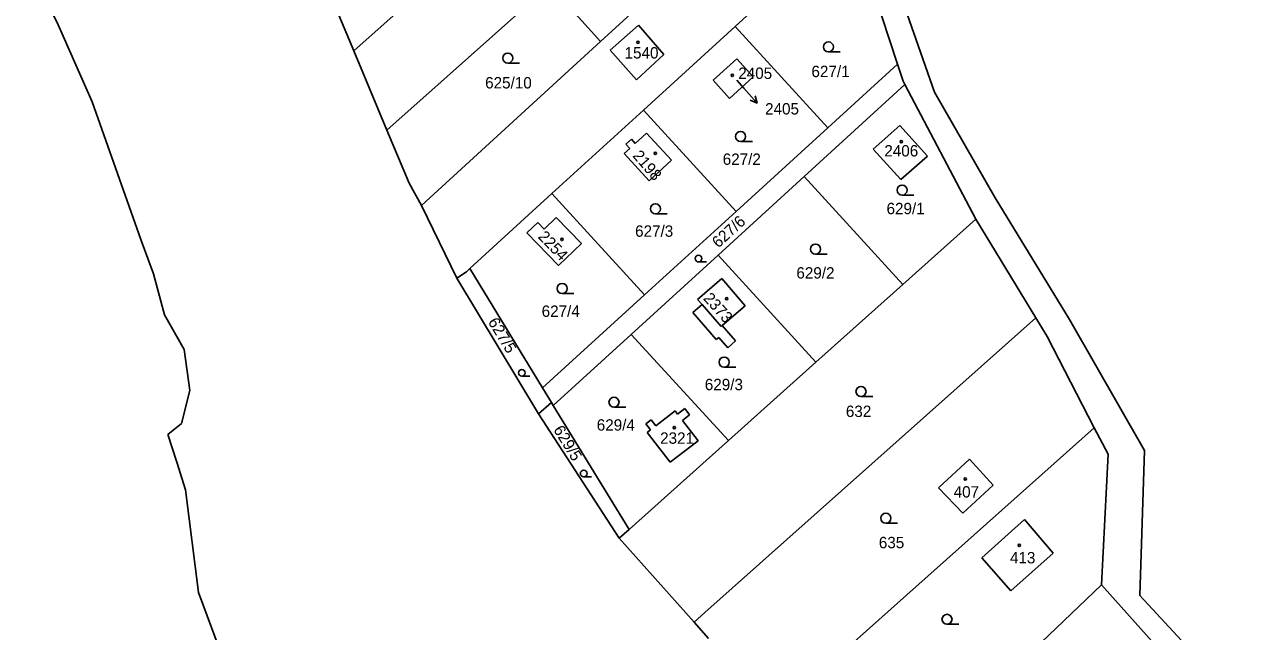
# Model space of a CAD drawing. Extents: x -735249 to -729401, y -1124843 to -1121828.
# Drawn here: x -735055.6 to -734871.8, y -1124148.3 to -1124057.7 of the extents above; entities that cross this region are included whole.
import ezdxf

# ---------------------------------------------------------------- set-up
doc = ezdxf.new("R2010")
doc.units = 0
for name, color, linetype in [('Vrstva 1', 7, 'Continuous'), ('Vrstva 13', 7, 'Continuous'), ('Vrstva 16', 7, 'Continuous'), ('Vrstva 18', 7, 'Continuous'), ('Vrstva 19', 7, 'Continuous'), ('Vrstva 25', 7, 'Continuous'), ('Vrstva 4', 7, 'Continuous')]:
    doc.layers.add(name, color=color, linetype=linetype)

msp = doc.modelspace()

# ---------------------------------------------------------------- linework, layer by layer
at = {"layer": 'Vrstva 1'}
for points in [[(-734933.64, -1124027.22), (-734969.7, -1124060.19)], [(-735006.5, -1124061.57), (-734983.09, -1124040.67)], [(-734929.47, -1124040.28), (-734919.86, -1124067.75)], [(-734949.62, -1124057.94), (-734932.41, -1124042.15)], [(-734925.38, -1124063.56), (-734932.41, -1124042.15)], [(-735011.87, -1124048.73), (-735006.5, -1124061.57)], [(-735001.55, -1124073.43), (-734977.24, -1124051.74)], [(-734975.24, -1124053.98), (-734969.7, -1124060.19)], [(-734968.23, -1124061.48), (-734964, -1124057.75)], [(-734964, -1124057.75), (-734960.22, -1124062.11)], [(-734963.28, -1124070.42), (-734949.62, -1124057.94)], [(-734949.62, -1124057.94), (-734935.79, -1124073.07)], [(-734969.7, -1124060.19), (-734995.17, -1124083.54)], [(-735001.55, -1124073.43), (-735006.5, -1124061.57)], [(-734964.33, -1124065.93), (-734968.23, -1124061.48)], [(-734960.22, -1124062.11), (-734964.33, -1124065.93)], [(-734949.36, -1124062.78), (-734952.9, -1124065.98)], [(-734946.93, -1124065.46), (-734949.36, -1124062.78)], [(-734925.38, -1124063.56), (-734935.79, -1124073.07)], [(-734924.53, -1124066.1), (-734925.38, -1124063.56)], [(-734952.9, -1124065.98), (-734950.46, -1124068.69)], [(-734950.46, -1124068.69), (-734946.93, -1124065.46)], [(-734924.28, -1124066.63), (-734939.31, -1124080.35)], [(-734924.28, -1124066.63), (-734924.53, -1124066.1)], [(-734913.72, -1124086.71), (-734924.28, -1124066.63)], [(-734919.86, -1124067.75), (-734910.8, -1124083.53)], [(-734976.93, -1124082.89), (-734963.28, -1124070.42)], [(-734949.45, -1124085.55), (-734963.28, -1124070.42)], [(-734998.24, -1124081.34), (-735001.55, -1124073.43)], [(-734964.5, -1124075.42), (-734962.82, -1124073.87)], [(-734962.82, -1124073.87), (-734959.11, -1124077.93)], [(-734935.79, -1124073.07), (-734949.45, -1124085.55)], [(-734925.06, -1124072.75), (-734929.01, -1124076.29)], [(-734920.9, -1124077.31), (-734925.06, -1124072.75)], [(-734965.92, -1124075.53), (-734965.09, -1124074.77)], [(-734965.33, -1124076.18), (-734965.92, -1124075.53)], [(-734965.09, -1124074.77), (-734964.5, -1124075.42)], [(-734966.15, -1124076.93), (-734965.33, -1124076.18)], [(-734962.45, -1124080.98), (-734966.15, -1124076.93)], [(-734929.01, -1124076.29), (-734924.88, -1124080.82)], [(-734924.88, -1124080.82), (-734920.9, -1124077.31)], [(-734959.11, -1124077.93), (-734962.45, -1124080.98)], [(-734996.4, -1124084.66), (-734998.24, -1124081.34)], [(-734952.16, -1124092.09), (-734939.31, -1124080.35)], [(-734939.31, -1124080.35), (-734924.6, -1124096.46)], [(-734989.19, -1124094.09), (-734976.93, -1124082.89)], [(-734976.93, -1124082.89), (-734963.11, -1124098.03)], [(-734995.17, -1124083.54), (-734996.4, -1124084.66)], [(-734996.4, -1124084.66), (-734991.13, -1124095.55)], [(-734910.8, -1124083.53), (-734899.74, -1124101.71)], [(-734978.1, -1124088.21), (-734976.29, -1124086.46)], [(-734976.29, -1124086.46), (-734972.54, -1124090.36)], [(-734963.11, -1124098.03), (-734949.45, -1124085.55)], [(-734913.72, -1124086.71), (-734924.6, -1124096.46)], [(-734904.76, -1124101.43), (-734913.72, -1124086.71)], [(-734980.67, -1124088.78), (-734979.05, -1124087.22)], [(-734975.97, -1124093.66), (-734980.67, -1124088.78)], [(-734979.05, -1124087.22), (-734978.1, -1124088.21)], [(-734972.54, -1124090.36), (-734975.97, -1124093.66)], [(-734952.16, -1124092.09), (-734965.11, -1124103.92)], [(-734937.55, -1124108.07), (-734952.16, -1124092.09)], [(-734989.68, -1124094.6), (-734989.19, -1124094.09)], [(-734978.32, -1124111.93), (-734989.19, -1124094.09)], [(-734991.13, -1124095.55), (-734989.68, -1124094.6)], [(-734991.13, -1124095.55), (-734978.96, -1124115.8)], [(-734951.61, -1124095.6), (-734955.2, -1124098.71)], [(-734948.13, -1124099.67), (-734951.61, -1124095.6)], [(-734924.6, -1124096.46), (-734937.55, -1124108.07)], [(-734963.11, -1124098.03), (-734978.32, -1124111.93)], [(-734954.54, -1124099.47), (-734955.92, -1124100.66)], [(-734955.2, -1124098.71), (-734954.54, -1124099.47)], [(-734951.52, -1124102.6), (-734948.13, -1124099.67)], [(-734955.92, -1124100.66), (-734952.42, -1124104.71)], [(-734904.76, -1124101.43), (-734954.12, -1124145.47)], [(-734904.76, -1124101.43), (-734903.05, -1124104.24)], [(-734949.54, -1124104.9), (-734951.52, -1124102.6)], [(-734899.74, -1124101.71), (-734888.53, -1124121.24)], [(-734976.73, -1124114.54), (-734965.11, -1124103.92)], [(-734965.11, -1124103.92), (-734950.62, -1124119.78)], [(-734952.42, -1124104.71), (-734952.04, -1124104.38)], [(-734952.04, -1124104.38), (-734950.71, -1124105.91)], [(-734950.71, -1124105.91), (-734949.54, -1124104.9)], [(-734903.05, -1124104.24), (-734896.05, -1124117.88)], [(-734937.55, -1124108.07), (-734950.62, -1124119.78)], [(-734976.99, -1124114.12), (-734978.32, -1124111.93)], [(-734978.96, -1124115.8), (-734976.99, -1124114.12)], [(-734976.99, -1124114.12), (-734976.73, -1124114.54)], [(-734978.96, -1124115.8), (-734966.89, -1124134.36)], [(-734976.73, -1124114.54), (-734965.44, -1124133.06)], [(-734961.45, -1124117.58), (-734958.57, -1124115.36)], [(-734958.57, -1124115.36), (-734958.2, -1124115.84)], [(-734958.2, -1124115.84), (-734957.13, -1124115.01)], [(-734956.41, -1124115.95), (-734957.48, -1124116.78)], [(-734957.13, -1124115.01), (-734956.41, -1124115.95)], [(-734962.93, -1124117.29), (-734962.14, -1124116.67)], [(-734962.24, -1124118.19), (-734962.93, -1124117.29)], [(-734962.14, -1124116.67), (-734961.45, -1124117.58)], [(-734957.48, -1124116.78), (-734955.13, -1124119.82)], [(-734941.94, -1124158.83), (-734896.05, -1124117.88)], [(-734893.97, -1124121.81), (-734896.05, -1124117.88)], [(-734950.62, -1124119.78), (-734965.44, -1124133.06)], [(-734962.73, -1124118.57), (-734962.24, -1124118.19)], [(-734959.29, -1124123.03), (-734962.73, -1124118.57)], [(-734955.13, -1124119.82), (-734959.29, -1124123.03)], [(-734894.95, -1124141.33), (-734893.97, -1124121.81)], [(-734888.53, -1124121.24), (-734889.22, -1124142.91)], [(-734919.25, -1124126.83), (-734914.63, -1124122.56)], [(-734914.63, -1124122.56), (-734911.11, -1124126.46)], [(-734915.62, -1124130.61), (-734919.25, -1124126.83)], [(-734911.11, -1124126.46), (-734915.62, -1124130.61)], [(-734912.81, -1124137.28), (-734906.43, -1124131.57)], [(-734906.43, -1124131.57), (-734902.17, -1124136.59)], [(-734965.44, -1124133.06), (-734966.89, -1124134.36)], [(-734966.89, -1124134.36), (-734955.74, -1124146.92)], [(-734908.47, -1124142.24), (-734912.81, -1124137.28)], [(-734902.17, -1124136.59), (-734908.47, -1124142.24)], [(-734926.49, -1124171.51), (-734894.95, -1124141.33)], [(-734894.95, -1124141.33), (-734887.02, -1124150.21)], [(-734889.22, -1124142.91), (-734871.85, -1124161.73)], [(-734954.12, -1124145.47), (-734955.74, -1124146.92)], [(-734953.59, -1124149.33), (-734955.74, -1124146.92)]]:
    msp.add_lwpolyline(points, dxfattribs=at)
at = {"layer": 'Vrstva 13'}
for points in [[(-735055.6, -1124047.22), (-735050.62, -1124057.68)], [(-735050.62, -1124057.68), (-735045.54, -1124069.19)], [(-735045.54, -1124069.19), (-735041.75, -1124079.9)], [(-735041.75, -1124079.9), (-735038.27, -1124089.74)], [(-735038.27, -1124089.74), (-735038.07, -1124090.31)], [(-735038.07, -1124090.31), (-735036.39, -1124094.86)], [(-735036.39, -1124094.86), (-735034.71, -1124101.02)], [(-735034.71, -1124101.02), (-735031.8, -1124106.18)], [(-735031.8, -1124106.18), (-735030.96, -1124112.32)], [(-735030.96, -1124112.32), (-735032.21, -1124117.24)], [(-735032.21, -1124117.24), (-735034.25, -1124118.86)], [(-735034.25, -1124118.86), (-735032.89, -1124123.02)], [(-735032.89, -1124123.02), (-735031.6, -1124127.12)], [(-735031.6, -1124127.12), (-735029.68, -1124142.49)], [(-735029.68, -1124142.49), (-735025.92, -1124152.54)]]:
    msp.add_lwpolyline(points, dxfattribs=at)
at = {"layer": 'Vrstva 16'}
msp.add_lwpolyline([(-734949.34, -1124065.98), (-734948.32, -1124067.14)], dxfattribs=at)
at = {"layer": 'Vrstva 25'}
for points in [[(-734935.69, -1124061.75), (-734933.94, -1124061.75)], [(-734983.53, -1124063.41), (-734981.78, -1124063.41)], [(-734948.32, -1124067.14), (-734946.34, -1124069.393)], [(-734946.625, -1124068.312), (-734946.34, -1124069.393), (-734947.376, -1124068.972)], [(-734948.79, -1124075.12), (-734947.04, -1124075.12)], [(-734924.7, -1124083.13), (-734922.95, -1124083.13)], [(-734961.5, -1124085.91), (-734959.75, -1124085.91)], [(-734937.62, -1124091.94), (-734935.87, -1124091.94)], [(-734955.07, -1124093.11), (-734953.897, -1124093.11)], [(-734975.41, -1124097.83), (-734973.66, -1124097.83)], [(-734951.24, -1124108.82), (-734949.49, -1124108.82)], [(-734981.43, -1124110.16), (-734980.257, -1124110.16)], [(-734930.83, -1124113.2), (-734929.08, -1124113.2)], [(-734967.68, -1124114.81), (-734965.93, -1124114.81)], [(-734972.19, -1124125.2), (-734971.017, -1124125.2)], [(-734927.12, -1124132.13), (-734925.37, -1124132.13)], [(-734918, -1124147.22), (-734916.25, -1124147.22)]]:
    msp.add_lwpolyline(points, dxfattribs=at)
for centre, radius in [((-734964.1, -1124060.29), 0.175), ((-734935.69, -1124061), 0.75), ((-734983.53, -1124062.66), 0.75), ((-734950.03, -1124065.25), 0.175), ((-734948.79, -1124074.37), 0.75), ((-734924.82, -1124075.16), 0.175), ((-734961.53, -1124076.89), 0.175), ((-734924.7, -1124082.38), 0.75), ((-734961.5, -1124085.16), 0.75), ((-734975.45, -1124089.74), 0.175), ((-734937.62, -1124091.19), 0.75), ((-734955.069, -1124092.607), 0.503), ((-734975.41, -1124097.08), 0.75), ((-734950.87, -1124098.61), 0.174), ((-734951.24, -1124108.07), 0.75), ((-734981.429, -1124109.657), 0.503), ((-734930.83, -1124112.45), 0.75), ((-734967.68, -1124114.06), 0.75), ((-734958.69, -1124117.84), 0.175), ((-734972.189, -1124124.698), 0.503), ((-734915.29, -1124125.5), 0.175), ((-734927.12, -1124131.38), 0.75), ((-734907.22, -1124135.44), 0.175), ((-734918, -1124146.47), 0.75)]:
    msp.add_circle(centre, radius, dxfattribs=at)
at = {"layer": 'Vrstva 4'}
for points in [[(-734954.54, -1124099.47), (-734951.7, -1124102.76)], [(-734951.7, -1124102.76), (-734951.52, -1124102.6)]]:
    msp.add_lwpolyline(points, dxfattribs=at)

# ---------------------------------------------------------------- texts
at = {"layer": 'Vrstva 16'}
msp.add_text('2405', height=1.7, dxfattribs=at).set_placement((-734945.14, -1124071.09))
at = {"layer": 'Vrstva 18'}
for s, p in [('627/1', (-734938.22, -1124065.51)), ('625/10', (-734986.9, -1124067.2)), ('627/2', (-734951.46, -1124078.61)), ('629/1', (-734927.02, -1124085.98)), ('627/3', (-734964.53, -1124089.35)), ('629/2', (-734940.47, -1124095.59)), ('627/4', (-734978.47, -1124101.31)), ('629/3', (-734954.13, -1124112.26)), ('632', (-734933.09, -1124116.26)), ('629/4', (-734970.25, -1124118.3)), ('635', (-734928.17, -1124135.86))]:
    msp.add_text(s, height=1.7, dxfattribs=at).set_placement(p)
for s, rotation, p in [('627/6', 42.40034, (-734952.108, -1124091.108)), ('627/5', 301.3024, (-734986.536, -1124102.056)), ('629/5', 301.7024, (-734976.785, -1124118.165))]:
    msp.add_text(s, height=1.7, rotation=rotation, dxfattribs=at).set_placement(p)
at = {"layer": 'Vrstva 19'}
for s, p in [('1540', (-734966.1, -1124062.73)), ('2405', (-734949.14, -1124065.78)), ('2406', (-734927.35, -1124077.36)), ('2321', (-734960.8, -1124120.26)), ('407', (-734917.01, -1124128.29)), ('413', (-734908.61, -1124138.12))]:
    msp.add_text(s, height=1.7, dxfattribs=at).set_placement(p)
for s, rotation, p in [('2198', 310.80247, (-734964.998, -1124077.3)), ('2254', 313.9025, (-734979.118, -1124089.425)), ('2373', 311.90248, (-734954.458, -1124098.615))]:
    msp.add_text(s, height=1.7, rotation=rotation, dxfattribs=at).set_placement(p)

doc.saveas('drawing.dxf')
